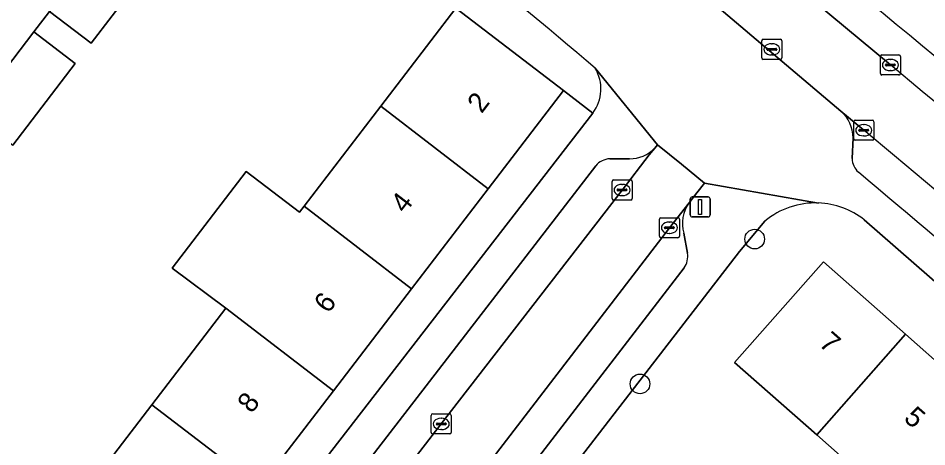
# Model space of a CAD drawing. Extents: x 159039 to 160102, y 381214 to 382524.
# Drawn here: x 159270.94 to 159316.18, y 381576.34 to 381597.69 of the extents above; entities that cross this region are included whole.
import ezdxf

# ---------------------------------------------------------------- set-up
doc = ezdxf.new("R2010")
doc.units = 0
for name, color, linetype in [('IMGEO_Boom', 7, 'Continuous'), ('IMGEO_Erf', 7, 'Continuous'), ('IMGEO_Groenvoorziening', 7, 'Continuous'), ('IMGEO_Kolk', 7, 'Continuous'), ('IMGEO_Lichtmast', 7, 'Continuous'), ('IMGEO_Pand', 7, 'Continuous'), ('IMGEO_Pand_nummerreeks', 7, 'Continuous'), ('IMGEO_Parkeervlak_open', 7, 'Continuous'), ('IMGEO_Rijbaan_lokaal_open', 7, 'Continuous'), ('IMGEO_Rioolput', 7, 'Continuous'), ('IMGEO_Voetpad_open', 7, 'Continuous')]:
    doc.layers.add(name, color=color, linetype=linetype)

msp = doc.modelspace()

# ---------------------------------------------------------------- linework, layer by layer
at = {"layer": 'IMGEO_Boom'}
for centre in [(159307.609, 381586.685), (159301.9, 381579.476)]:
    msp.add_circle(centre, 0.489, dxfattribs=at)
at = {"layer": 'IMGEO_Erf'}
for points in [[(159273.812, 381573.488), (159277.602, 381578.435), (159281.285, 381583.241), (159278.617, 381585.244), (159282.302, 381590.054), (159284.951, 381588.025), (159285.176, 381588.319), (159288.992, 381593.298), (159292.735, 381598.183), (159283.321, 381605.523), (159282.197, 381606.399), (159278.386, 381601.425), (159276.324, 381603.005), (159275.825, 381602.354), (159275.644, 381602.118), (159277.706, 381600.538), (159274.57, 381596.446), (159272.508, 381598.026), (159271.724, 381597.003), (159273.786, 381595.423), (159270.679, 381591.368)], [(159308.113, 381587.579), (159306.856, 381586.072), (159294.094, 381569.533), (159295.697, 381568.119), (159297.465, 381570.121), (159301.524, 381566.539), (159299.757, 381564.536), (159300.936, 381563.495), (159302.703, 381565.499), (159305.875, 381562.699), (159309.907, 381559.139), (159314.377, 381555.194), (159312.61, 381553.192), (159315.671, 381550.49), (159325.662, 381559.061), (159316.821, 381566.857), (159319.159, 381569.462), (159319.078, 381569.533), (159315.045, 381573.092)], [(159315.045, 381573.092), (159310.694, 381576.932), (159306.603, 381580.543), (159311.027, 381585.556), (159315.118, 381581.946), (159319.469, 381578.106), (159323.501, 381574.546), (159327.908, 381570.657), (159326.122, 381568.633), (159329.49, 381565.653), (159327.56, 381563.446), (159329.123, 381562.03), (159335.629, 381567.611), (159330.095, 381572.777), (159313.062, 381587.649)]]:
    msp.add_lwpolyline(points, dxfattribs=at)
msp.add_lwpolyline([(159299.551, 381592.96), (159298.091, 381594.079), (159294.348, 381589.194), (159290.532, 381584.215), (159286.641, 381579.137), (159282.958, 381574.331), (159279.168, 381569.384), (159275.191, 381564.195), (159276.512, 381563.173)], close=True, dxfattribs=at)
for centre, radius, start, end in [((159310.623, 381584.56), 3.926, 87.6522, 129.7445), ((159310.637, 381584.553), 3.933, 51.9279, 87.8557)]:
    msp.add_arc(centre, radius, start, end, dxfattribs=at)
at = {"layer": 'IMGEO_Groenvoorziening'}
msp.add_lwpolyline([(159284.632, 381607.205), (159283.321, 381605.523), (159292.735, 381598.183), (159298.091, 381594.079), (159299.551, 381592.96)], dxfattribs=at)
for centre, radius, start, end in [((159111.603, 381375.142), 289.469, 49.48018, 53.2913), ((159297.923, 381594.169), 2.028, 323.4096, 30.2791)]:
    msp.add_arc(centre, radius, start, end, dxfattribs=at)
at = {"layer": 'IMGEO_Kolk'}
for p, q in [((159313.939, 381595.857), (159314.791, 381595.857)), ((159313.864, 381594.931), (159313.864, 381595.783)), ((159314.166, 381595.4), (159314.564, 381595.4)), ((159314.352, 381595.637), (159314.377, 381595.637)), ((159314.865, 381595.783), (159314.865, 381594.931)), ((159314.123, 381595.351), (159314.123, 381595.363)), ((159314.561, 381595.314), (159314.163, 381595.314)), ((159314.375, 381595.077), (159314.35, 381595.077)), ((159314.607, 381595.363), (159314.607, 381595.351)), ((159314.791, 381594.857), (159313.939, 381594.857)), ((159312.538, 381591.68), (159312.538, 381592.532)), ((159312.613, 381592.606), (159313.465, 381592.606)), ((159313.026, 381592.386), (159313.051, 381592.386)), ((159313.539, 381592.532), (159313.539, 381591.68)), ((159312.797, 381592.1), (159312.797, 381592.112)), ((159313.235, 381592.063), (159312.837, 381592.063)), ((159312.84, 381592.149), (159313.238, 381592.149)), ((159313.049, 381591.826), (159313.024, 381591.826)), ((159313.281, 381592.112), (159313.281, 381592.1)), ((159313.465, 381591.606), (159312.613, 381591.606)), ((159300.508, 381588.705), (159300.508, 381589.557)), ((159300.583, 381589.631), (159301.435, 381589.631)), ((159301.509, 381589.557), (159301.509, 381588.705)), ((159300.767, 381589.125), (159300.767, 381589.137)), ((159301.205, 381589.088), (159300.807, 381589.088)), ((159300.81, 381589.174), (159301.208, 381589.174)), ((159300.996, 381589.411), (159301.021, 381589.411)), ((159301.251, 381589.137), (159301.251, 381589.125)), ((159301.435, 381588.631), (159300.583, 381588.631)), ((159301.019, 381588.851), (159300.994, 381588.851)), ((159302.937, 381587.752), (159303.789, 381587.752)), ((159302.862, 381586.826), (159302.862, 381587.678)), ((159303.121, 381587.246), (159303.121, 381587.258)), ((159303.164, 381587.295), (159303.562, 381587.295)), ((159303.35, 381587.532), (159303.375, 381587.532)), ((159303.605, 381587.258), (159303.605, 381587.246)), ((159303.863, 381587.678), (159303.863, 381586.826)), ((159303.559, 381587.209), (159303.161, 381587.209)), ((159303.373, 381586.972), (159303.348, 381586.972)), ((159303.789, 381586.752), (159302.937, 381586.752)), ((159291.505, 381577.057), (159291.505, 381577.909)), ((159291.58, 381577.983), (159292.432, 381577.983)), ((159291.993, 381577.763), (159292.018, 381577.763)), ((159292.506, 381577.909), (159292.506, 381577.057)), ((159291.764, 381577.477), (159291.764, 381577.489)), ((159292.202, 381577.44), (159291.804, 381577.44)), ((159291.807, 381577.526), (159292.205, 381577.526)), ((159292.248, 381577.489), (159292.248, 381577.477)), ((159292.432, 381576.983), (159291.58, 381576.983)), ((159292.016, 381577.203), (159291.991, 381577.203))]:
    msp.add_line(p, q, dxfattribs=at)
for points in [[(159313.939, 381595.857), (159314.791, 381595.857)], [(159313.864, 381594.931), (159313.864, 381595.783)], [(159314.865, 381595.783), (159314.865, 381594.931)], [(159314.791, 381594.857), (159313.939, 381594.857)], [(159312.538, 381591.68), (159312.538, 381592.532)], [(159312.613, 381592.606), (159313.465, 381592.606)], [(159313.539, 381592.532), (159313.539, 381591.68)], [(159313.465, 381591.606), (159312.613, 381591.606)], [(159300.508, 381588.705), (159300.508, 381589.557)], [(159300.583, 381589.631), (159301.435, 381589.631)], [(159301.509, 381589.557), (159301.509, 381588.705)], [(159301.435, 381588.631), (159300.583, 381588.631)], [(159302.937, 381587.752), (159303.789, 381587.752)], [(159302.862, 381586.826), (159302.862, 381587.678)], [(159303.863, 381587.678), (159303.863, 381586.826)], [(159303.789, 381586.752), (159302.937, 381586.752)], [(159291.505, 381577.057), (159291.505, 381577.909)], [(159291.58, 381577.983), (159292.432, 381577.983)], [(159292.506, 381577.909), (159292.506, 381577.057)], [(159292.432, 381576.983), (159291.58, 381576.983)]]:
    msp.add_lwpolyline(points, dxfattribs=at)
for centre, radius, start, end in [((159313.941, 381595.781), 0.0765, 91.552, 178.448), ((159313.941, 381595.781), 0.0765, 91.552, 178.448), ((159314.789, 381595.781), 0.0765, 1.552, 88.448), ((159314.789, 381595.781), 0.0765, 1.552, 88.448), ((159314.163, 381595.36), 0.0403, 85.8775, 175.7526), ((159314.568, 381595.362), 0.0386, 1.7309, 96.639), ((159314.16, 381595.35), 0.0366, 178.938, 274.7102), ((159314.564, 381595.357), 0.043, 264.8664, 352.4533), ((159313.941, 381594.933), 0.0765, 181.552, 268.448), ((159313.941, 381594.933), 0.0765, 181.552, 268.448), ((159314.789, 381594.933), 0.0765, 271.552, 358.448), ((159314.789, 381594.933), 0.0765, 271.552, 358.448), ((159312.615, 381592.53), 0.0765, 91.552, 178.448), ((159312.615, 381592.53), 0.0765, 91.552, 178.448), ((159313.463, 381592.53), 0.0765, 1.552, 88.448), ((159313.463, 381592.53), 0.0765, 1.552, 88.448), ((159312.837, 381592.109), 0.0403, 85.8775, 175.7526), ((159312.834, 381592.099), 0.0366, 178.938, 274.7102), ((159313.238, 381592.106), 0.043, 264.8664, 352.4533), ((159313.242, 381592.111), 0.0386, 1.7309, 96.639), ((159312.615, 381591.682), 0.0765, 181.552, 268.448), ((159312.615, 381591.682), 0.0765, 181.552, 268.448), ((159313.463, 381591.682), 0.0765, 271.552, 358.448), ((159313.463, 381591.682), 0.0765, 271.552, 358.448), ((159300.585, 381589.555), 0.0765, 91.552, 178.448), ((159300.585, 381589.555), 0.0765, 91.552, 178.448), ((159301.433, 381589.555), 0.0765, 1.552, 88.448), ((159301.433, 381589.555), 0.0765, 1.552, 88.448), ((159300.807, 381589.134), 0.0403, 85.8775, 175.7526), ((159300.804, 381589.124), 0.0366, 178.938, 274.7102), ((159301.208, 381589.131), 0.043, 264.8664, 352.4533), ((159301.212, 381589.136), 0.0386, 1.7309, 96.639), ((159300.585, 381588.707), 0.0765, 181.552, 268.448), ((159300.585, 381588.707), 0.0765, 181.552, 268.448), ((159301.433, 381588.707), 0.0765, 271.552, 358.448), ((159301.433, 381588.707), 0.0765, 271.552, 358.448), ((159302.939, 381587.676), 0.0765, 91.552, 178.448), ((159302.939, 381587.676), 0.0765, 91.552, 178.448), ((159303.787, 381587.676), 0.0765, 1.552, 88.448), ((159303.787, 381587.676), 0.0765, 1.552, 88.448), ((159303.161, 381587.255), 0.0403, 85.8775, 175.7526), ((159303.158, 381587.245), 0.0366, 178.938, 274.7102), ((159303.562, 381587.252), 0.043, 264.8664, 352.4533), ((159303.566, 381587.257), 0.0386, 1.7309, 96.639), ((159302.939, 381586.828), 0.0765, 181.552, 268.448), ((159302.939, 381586.828), 0.0765, 181.552, 268.448), ((159303.787, 381586.828), 0.0765, 271.552, 358.448), ((159303.787, 381586.828), 0.0765, 271.552, 358.448), ((159291.582, 381577.907), 0.0765, 91.552, 178.448), ((159291.582, 381577.907), 0.0765, 91.552, 178.448), ((159292.43, 381577.907), 0.0765, 1.552, 88.448), ((159292.43, 381577.907), 0.0765, 1.552, 88.448), ((159291.804, 381577.486), 0.0403, 85.8775, 175.7526), ((159291.801, 381577.476), 0.0366, 178.938, 274.7102), ((159292.205, 381577.483), 0.043, 264.8664, 352.4533), ((159292.209, 381577.488), 0.0386, 1.7309, 96.639), ((159291.582, 381577.059), 0.0765, 181.552, 268.448), ((159291.582, 381577.059), 0.0765, 181.552, 268.448), ((159292.43, 381577.059), 0.0765, 271.552, 358.448), ((159292.43, 381577.059), 0.0765, 271.552, 358.448)]:
    msp.add_arc(centre, radius, start, end, dxfattribs=at)
for centre, major_axis, ratio, start_param, end_param in [((159314.351, 381595.357), (-0.387, 0.002), 0.722429, 4.712389, 7.853982), ((159314.376, 381595.357), (-0.39, 0.002), 0.717154, 1.570796, 4.712389), ((159313.025, 381592.106), (-0.387, 0.002), 0.722429, 4.712389, 7.853982), ((159313.05, 381592.106), (-0.39, 0.002), 0.717154, 1.570796, 4.712389), ((159300.995, 381589.131), (-0.387, 0.002), 0.722429, 4.712389, 7.853982), ((159301.02, 381589.131), (-0.39, 0.002), 0.717154, 1.570796, 4.712389), ((159303.349, 381587.252), (-0.387, 0.002), 0.722429, 4.712389, 7.853982), ((159303.374, 381587.252), (-0.39, 0.002), 0.717154, 1.570796, 4.712389), ((159291.992, 381577.483), (-0.387, 0.002), 0.722429, 4.712389, 7.853982), ((159292.017, 381577.483), (-0.39, 0.002), 0.717154, 1.570796, 4.712389)]:
    msp.add_ellipse(centre, major_axis=major_axis, ratio=ratio, start_param=start_param, end_param=end_param, dxfattribs=at)
at = {"layer": 'IMGEO_Lichtmast'}
for p, q in [((159304.397, 381587.888), (159304.397, 381588.688)), ((159304.397, 381588.688), (159304.397, 381587.888)), ((159304.497, 381588.788), (159305.287, 381588.788)), ((159305.287, 381588.788), (159304.497, 381588.788)), ((159305.387, 381588.688), (159305.387, 381587.888)), ((159305.387, 381587.888), (159305.387, 381588.688)), ((159305.287, 381587.788), (159304.497, 381587.788)), ((159304.497, 381587.788), (159305.287, 381587.788))]:
    msp.add_line(p, q, dxfattribs=at)
msp.add_lwpolyline([(159304.817, 381588.663), (159304.967, 381588.663), (159304.967, 381587.913), (159304.817, 381587.913), (159304.817, 381588.663)], dxfattribs=at)
for centre, start, end in [((159304.497, 381588.688), 90, 180), ((159304.497, 381588.688), 90, 180), ((159305.287, 381588.688), 0, 90), ((159305.287, 381588.688), 360, 90), ((159304.497, 381587.888), 180, 270), ((159304.497, 381587.888), 180, 270), ((159305.287, 381587.888), 270, 0), ((159305.287, 381587.888), 270, 0)]:
    msp.add_arc(centre, 0.1, start, end, dxfattribs=at)
at = {"layer": 'IMGEO_Pand'}
for points in [[(159277.706, 381600.538), (159275.644, 381602.118), (159272.508, 381598.026), (159274.57, 381596.446)], [(159294.348, 381589.194), (159298.091, 381594.079), (159292.735, 381598.183), (159288.992, 381593.298)], [(159273.786, 381595.423), (159271.724, 381597.003), (159268.617, 381592.948), (159270.679, 381591.368)], [(159285.176, 381588.319), (159290.532, 381584.215), (159294.348, 381589.194), (159288.992, 381593.298)], [(159290.532, 381584.215), (159285.176, 381588.319), (159284.951, 381588.025), (159282.302, 381590.054), (159278.617, 381585.244), (159281.285, 381583.241), (159286.641, 381579.137)], [(159315.118, 381581.946), (159311.027, 381585.556), (159306.603, 381580.543), (159310.694, 381576.932)], [(159282.958, 381574.331), (159286.641, 381579.137), (159281.285, 381583.241), (159277.602, 381578.435)], [(159315.118, 381581.946), (159310.694, 381576.932), (159315.045, 381573.092), (159319.469, 381578.106)], [(159277.602, 381578.435), (159273.812, 381573.488), (159279.168, 381569.384), (159282.958, 381574.331)]]:
    msp.add_lwpolyline(points, close=True, dxfattribs=at)
at = {"layer": 'IMGEO_Parkeervlak_open'}
for points in [[(159308.335, 381600.388), (159314.365, 381595.356)], [(159313.04, 381592.107), (159311.904, 381593.063)], [(159312.504, 381591.725), (159312.46, 381590.7)], [(159274.834, 381555.715), (159278.433, 381559.88), (159292.006, 381577.483), (159301.01, 381589.13), (159302.361, 381590.883), (159302.639, 381591.221)], [(159301.376, 381590.69), (159300.398, 381590.686)], [(159299.695, 381590.335), (159284.933, 381571.171), (159285.73, 381570.578)], [(159304.34, 381588.487), (159303.363, 381587.253), (159294.54, 381575.75), (159293.439, 381574.373)], [(159304.261, 381585.99), (159304.074, 381586.978)], [(159296.509, 381575.387), (159304.095, 381585.248)]]:
    msp.add_lwpolyline(points, dxfattribs=at)
for centre, radius, start, end in [((158868.17, 381055.946), 701.78, 48.619832, 50.836054), ((158933.091, 381134.759), 597.929, 48.279421, 50.382641), ((159310.733, 381591.734), 1.771, 359.6959, 48.61), ((158956.062, 381162.759), 558.366, 48.0674, 50.25849), ((159301.412, 381592.371), 1.681, 268.7592, 316.8472), ((159300.453, 381589.696), 0.991, 93.1861, 139.8788), ((159313.394, 381590.711), 0.934, 180.6739, 228.0116), ((158816.876, 380999.602), 771.038, 48.450261, 49.972865), ((159305.797, 381587.452), 1.787, 144.6193, 195.3864), ((159303.31, 381585.813), 0.967, 324.2357, 10.5432)]:
    msp.add_arc(centre, radius, start, end, dxfattribs=at)
at = {"layer": 'IMGEO_Rijbaan_lokaal_open'}
for points in [[(159314.365, 381595.356), (159308.335, 381600.388), (159306.24, 381602.13)], [(159303.95, 381599.726), (159305.835, 381598.188), (159311.904, 381593.063), (159313.04, 381592.107)]]:
    msp.add_lwpolyline(points, dxfattribs=at)
msp.add_lwpolyline([(159290.512, 381570.535), (159292.832, 381573.573), (159293.439, 381574.373), (159294.54, 381575.75), (159303.363, 381587.253), (159304.34, 381588.487), (159304.721, 381588.989), (159305.117, 381589.477), (159303.958, 381590.421), (159302.774, 381591.386), (159302.639, 381591.221), (159302.361, 381590.883), (159301.01, 381589.13), (159292.006, 381577.483), (159278.433, 381559.88), (159274.834, 381555.715), (159266.486, 381544.408), (159264.122, 381541.313), (159263.89, 381541), (159266.26, 381539.068), (159266.664, 381539.584), (159268.645, 381542.119), (159281.281, 381558.525)], close=True, dxfattribs=at)
for centre, radius, start, end in [((158933.091, 381134.759), 597.929, 48.279421, 50.382641), ((158956.062, 381162.759), 558.366, 48.0674, 50.25849)]:
    msp.add_arc(centre, radius, start, end, dxfattribs=at)
at = {"layer": 'IMGEO_Rioolput'}
for p, q in [((159307.96, 381595.709), (159307.96, 381596.561)), ((159308.035, 381596.635), (159308.887, 381596.635)), ((159308.448, 381596.415), (159308.473, 381596.415)), ((159308.961, 381596.561), (159308.961, 381595.709)), ((159308.219, 381596.129), (159308.219, 381596.141)), ((159308.657, 381596.092), (159308.259, 381596.092)), ((159308.262, 381596.178), (159308.66, 381596.178)), ((159308.471, 381595.855), (159308.446, 381595.855)), ((159308.703, 381596.141), (159308.703, 381596.129)), ((159308.887, 381595.635), (159308.035, 381595.635))]:
    msp.add_line(p, q, dxfattribs=at)
for points in [[(159307.96, 381595.709), (159307.96, 381596.561)], [(159308.035, 381596.635), (159308.887, 381596.635)], [(159308.961, 381596.561), (159308.961, 381595.709)], [(159308.887, 381595.635), (159308.035, 381595.635)]]:
    msp.add_lwpolyline(points, dxfattribs=at)
for centre, radius, start, end in [((159308.037, 381596.559), 0.0765, 91.552, 178.448), ((159308.037, 381596.559), 0.0765, 91.552, 178.448), ((159308.885, 381596.559), 0.0765, 1.552, 88.448), ((159308.885, 381596.559), 0.0765, 1.552, 88.448), ((159308.259, 381596.138), 0.0403, 85.8775, 175.7526), ((159308.256, 381596.128), 0.0366, 178.938, 274.7102), ((159308.66, 381596.135), 0.043, 264.8664, 352.4533), ((159308.664, 381596.14), 0.0386, 1.7309, 96.639), ((159308.037, 381595.711), 0.0765, 181.552, 268.448), ((159308.037, 381595.711), 0.0765, 181.552, 268.448), ((159308.885, 381595.711), 0.0765, 271.552, 358.448), ((159308.885, 381595.711), 0.0765, 271.552, 358.448)]:
    msp.add_arc(centre, radius, start, end, dxfattribs=at)
for centre, major_axis, ratio, start_param, end_param in [((159308.447, 381596.135), (-0.387, 0.002), 0.722429, 4.712389, 7.853982), ((159308.472, 381596.135), (-0.39, 0.002), 0.717154, 1.570796, 4.712389)]:
    msp.add_ellipse(centre, major_axis=major_axis, ratio=ratio, start_param=start_param, end_param=end_param, dxfattribs=at)
at = {"layer": 'IMGEO_Voetpad_open'}
for points in [[(159311.904, 381593.063), (159305.835, 381598.188)], [(159268.617, 381592.948), (159271.724, 381597.003), (159272.508, 381598.026)], [(159299.674, 381595.191), (159302.774, 381591.386), (159303.958, 381590.421), (159305.117, 381589.477), (159310.784, 381588.483)], [(159302.639, 381591.221), (159302.774, 381591.386), (159299.674, 381595.191)], [(159299.551, 381592.96), (159276.512, 381563.173), (159275.188, 381561.461), (159273.986, 381559.907), (159272.367, 381557.814), (159262.507, 381545.066)], [(159312.46, 381590.7), (159312.504, 381591.725)], [(159300.398, 381590.686), (159301.376, 381590.69)], [(159285.73, 381570.578), (159284.933, 381571.171), (159299.695, 381590.335)], [(159310.784, 381588.483), (159305.117, 381589.477), (159304.721, 381588.989), (159304.34, 381588.487)], [(159306.856, 381586.072), (159308.113, 381587.579)], [(159313.062, 381587.649), (159330.095, 381572.777), (159335.629, 381567.611), (159337.167, 381566.175), (159349.75, 381554.429)], [(159304.074, 381586.978), (159304.261, 381585.99)], [(159271.052, 381539.613), (159292.895, 381567.979), (159293.244, 381568.431), (159294.094, 381569.533), (159306.856, 381586.072)], [(159304.095, 381585.248), (159296.509, 381575.387)]]:
    msp.add_lwpolyline(points, dxfattribs=at)
for centre, radius, start, end in [((159111.603, 381375.142), 289.469, 49.48018, 53.2913), ((158868.17, 381055.946), 701.78, 48.619832, 50.836054), ((159297.923, 381594.169), 2.028, 323.4096, 30.2791), ((159310.733, 381591.734), 1.771, 359.6959, 48.61), ((159301.412, 381592.371), 1.681, 268.7592, 316.8472), ((159300.453, 381589.696), 0.991, 93.1861, 139.8788), ((159313.394, 381590.711), 0.934, 180.6739, 228.0116), ((158816.876, 380999.602), 771.038, 48.450261, 49.972865), ((159305.797, 381587.452), 1.787, 144.6193, 195.3864), ((159310.623, 381584.56), 3.926, 87.6522, 129.7445), ((159310.637, 381584.553), 3.933, 51.9279, 87.8557), ((159303.31, 381585.813), 0.967, 324.2357, 10.5432)]:
    msp.add_arc(centre, radius, start, end, dxfattribs=at)

# ---------------------------------------------------------------- texts
at = {"layer": 'IMGEO_Pand_nummerreeks'}
for s, rotation, p in [('2', 52.5372, (159294.014, 381592.902)), ('4', 52.5372, (159290.199, 381587.922)), ('6', 52.5345, (159286.381, 381582.941)), ('7', 318.5687, (159310.76, 381581.417)), ('8', 52.5372, (159282.568, 381577.965)), ('5', 318.5687, (159314.98, 381577.693))]:
    msp.add_text(s, height=1, rotation=rotation, dxfattribs=at).set_placement(p)

doc.saveas('drawing.dxf')
